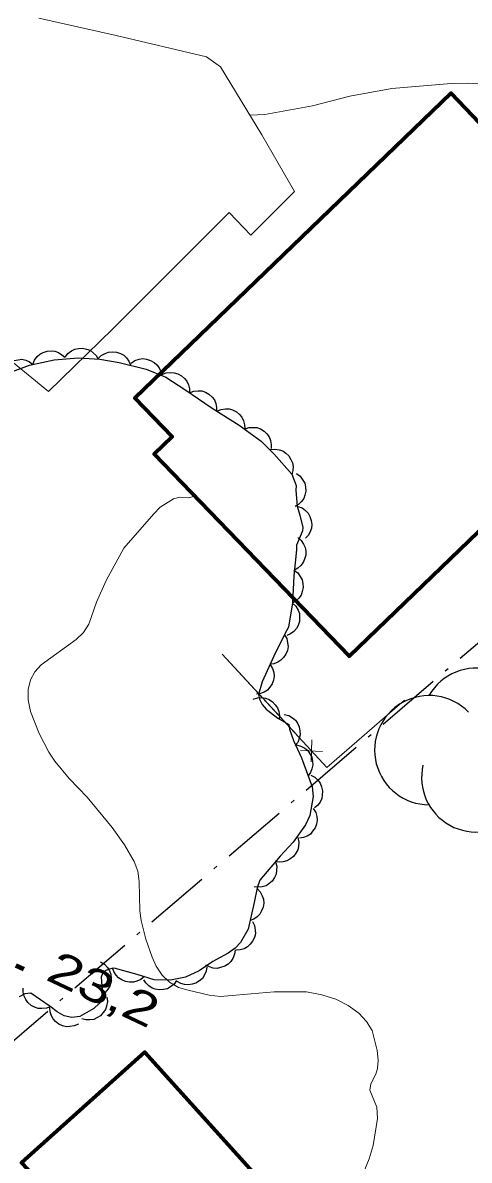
# Model space of a CAD drawing. Extents: x 356765 to 358572, y 5103174 to 5104650.
# Drawn here: x 357265.9 to 357286.2, y 5103854.4 to 5103906.2 of the extents above; entities that cross this region are included whole.
import ezdxf

# ---------------------------------------------------------------- set-up
doc = ezdxf.new("R2010")
doc.units = 0
doc.header["$LTSCALE"] = 0.6
doc.linetypes.add('DOT_DASHED', pattern=[7.7, 5, -1.2, 0.3, -1.2])
for name, color, linetype, lineweight in [('19', 7, 'Continuous', 13), ('2', 7, 'Continuous', 13), ('3', 7, 'Continuous', 140), ('31', 7, 'Continuous', 70), ('37', 7, 'Continuous', 13), ('41', 7, 'DOT_DASHED', 25), ('44', 7, 'Continuous', 25)]:
    doc.layers.add(name, color=color, linetype=linetype, lineweight=lineweight)

msp = doc.modelspace()

# ---------------------------------------------------------------- linework, layer by layer
at = {"layer": '19'}
msp.add_lwpolyline([(357266.65, 5103906.4), (357270.16, 5103905.61), (357274.28, 5103904.63), (357274.91, 5103904.18), (357276.8, 5103901.09), (357278.29, 5103898.51), (357276.3, 5103896.51), (357275.31, 5103897.55), (357270.02, 5103892.24), (357267.08, 5103889.4), (357261.11, 5103894.28)], dxfattribs=at)
at = {"layer": '2'}
for points in [[(357276.26, 5103901.98), (357276.94, 5103902.01), (357279.1, 5103902.4), (357280.81, 5103902.84), (357282.72, 5103903.19), (357285.41, 5103903.43), (357286.14, 5103903.44), (357287.57, 5103903.36)], [(357273.74, 5103884.63), (357273.47, 5103884.55), (357273.06, 5103884.58), (357272.77, 5103884.51), (357272.17, 5103884.13), (357271.88, 5103883.82), (357270.51, 5103882.25), (357269.71, 5103880.79), (357269.27, 5103879.8), (357268.92, 5103878.8), (357268.68, 5103878.42), (357268.35, 5103878.09), (357266.75, 5103876.94), (357266.46, 5103876.63), (357266.27, 5103876.26), (357266.16, 5103875.82), (357266.16, 5103875.34), (357266.26, 5103874.82), (357266.66, 5103873.82), (357267.1, 5103872.96), (357267.37, 5103872.55), (357268.03, 5103871.76), (357268.84, 5103870.91), (357269.99, 5103869.53), (357270.54, 5103868.74), (357270.98, 5103867.98), (357271.15, 5103867.55), (357271.22, 5103867.07), (357271.24, 5103865.73), (357271.3, 5103865.3), (357271.52, 5103864.45), (357271.8, 5103863.63), (357271.99, 5103863.22), (357272.26, 5103862.8), (357272.6, 5103862.48), (357273, 5103862.25), (357273.45, 5103862.12), (357274.4, 5103861.9), (357274.91, 5103861.84), (357277.36, 5103862.05), (357278.83, 5103862.05), (357279.53, 5103861.91), (357280.17, 5103861.71), (357280.73, 5103861.42), (357281.22, 5103861.08), (357281.57, 5103860.7), (357281.82, 5103860.28), (357282.05, 5103859.37), (357282.09, 5103858.94), (357282.06, 5103858.55), (357281.99, 5103858.3), (357281.76, 5103857.86), (357281.71, 5103857.57), (357282.03, 5103856.79), (357282.07, 5103856.28), (357281.87, 5103855.05), (357281.68, 5103854.44), (357281.44, 5103853.84)]]:
    msp.add_lwpolyline(points, dxfattribs=at)
at = {"layer": '3'}
msp.add_line((357265.6, 5103863.25), (357265.96, 5103863.08), dxfattribs=at)
at = {"layer": '31'}
for points in [[(357296.7, 5103892.71), (357280.78, 5103877.34), (357271.9, 5103886.54), (357272.71, 5103887.33), (357271.01, 5103889.09), (357285.41, 5103902.98), (357287.03, 5103901.3), (357287.75, 5103901.99), (357296.7, 5103892.71)], [(357276.81, 5103853.38), (357273.9, 5103850.58), (357274.76, 5103849.68), (357265.49, 5103841.66), (357265.18, 5103842.01), (357263.46, 5103840.51), (357263, 5103840.28), (357262.58, 5103840.23), (357262.03, 5103840.3), (357261.36, 5103840.54), (357260.75, 5103840.95), (357260.32, 5103841.25), (357259.7, 5103841.8), (357255.52, 5103846.93), (357263.14, 5103853.74), (357265.53, 5103851.12), (357267.26, 5103852.78), (357265.86, 5103854.26), (357271.47, 5103859.3), (357276.81, 5103853.38)]]:
    msp.add_lwpolyline(points, close=True, dxfattribs=at)
at = {"layer": '37'}
for p, q in [((357275, 5103877.43), (357278.39, 5103873.75)), ((357279.04, 5103872.52), (357279.08, 5103873.52)), ((357278.56, 5103873.04), (357279.56, 5103873))]:
    msp.add_line(p, q, dxfattribs=at)
for points in [[(357275, 5103877.43), (357279.76, 5103872.26), (357283.29, 5103875.33)], [(357279.74, 5103872.28), (357279.76, 5103872.26), (357283.29, 5103875.33)]]:
    msp.add_lwpolyline(points, dxfattribs=at)
at = {"layer": '41'}
msp.add_line((357243.72, 5103841.19), (357324.48, 5103910.34), dxfattribs=at)
at = {"layer": '44'}
for points in [[(357267.84, 5103890.95), (357267.97, 5103891.12), (357268.13, 5103891.24), (357268.28, 5103891.32), (357268.45, 5103891.35), (357268.63, 5103891.36), (357268.82, 5103891.32), (357268.98, 5103891.27), (357269.12, 5103891.16), (357269.25, 5103891.03), (357269.34, 5103890.87)], [(357264.96, 5103890.12), (357265.01, 5103890.32), (357265.11, 5103890.5), (357265.21, 5103890.63), (357265.36, 5103890.73), (357265.52, 5103890.81), (357265.71, 5103890.84), (357265.87, 5103890.86), (357266.05, 5103890.82), (357266.22, 5103890.75), (357266.36, 5103890.64)], [(357266.37, 5103890.62), (357266.45, 5103890.82), (357266.57, 5103890.98), (357266.69, 5103891.09), (357266.85, 5103891.17), (357267.02, 5103891.23), (357267.21, 5103891.24), (357267.38, 5103891.23), (357267.54, 5103891.17), (357267.7, 5103891.07), (357267.83, 5103890.95)], [(357269.34, 5103890.89), (357269.49, 5103891.04), (357269.67, 5103891.13), (357269.82, 5103891.19), (357270, 5103891.2), (357270.18, 5103891.19), (357270.36, 5103891.12), (357270.51, 5103891.05), (357270.63, 5103890.93), (357270.75, 5103890.78), (357270.82, 5103890.61)], [(357270.85, 5103890.69), (357271.02, 5103890.81), (357271.21, 5103890.86), (357271.38, 5103890.89), (357271.55, 5103890.87), (357271.73, 5103890.81), (357271.89, 5103890.71), (357272.02, 5103890.61), (357272.12, 5103890.47), (357272.2, 5103890.3), (357272.23, 5103890.12)], [(357272.25, 5103890.16), (357272.44, 5103890.24), (357272.65, 5103890.26), (357272.81, 5103890.25), (357272.98, 5103890.2), (357273.14, 5103890.11), (357273.28, 5103889.98), (357273.39, 5103889.86), (357273.46, 5103889.7), (357273.51, 5103889.52), (357273.51, 5103889.34)], [(357273.51, 5103889.33), (357273.7, 5103889.41), (357273.9, 5103889.43), (357274.07, 5103889.42), (357274.23, 5103889.36), (357274.39, 5103889.27), (357274.53, 5103889.13), (357274.64, 5103889.01), (357274.7, 5103888.85), (357274.74, 5103888.66), (357274.74, 5103888.48)], [(357274.75, 5103888.49), (357274.94, 5103888.58), (357275.14, 5103888.6), (357275.31, 5103888.6), (357275.47, 5103888.55), (357275.64, 5103888.46), (357275.78, 5103888.34), (357275.89, 5103888.22), (357275.96, 5103888.06), (357276.01, 5103887.88), (357276.02, 5103887.7)], [(357276.01, 5103887.68), (357276.2, 5103887.75), (357276.41, 5103887.76), (357276.57, 5103887.75), (357276.74, 5103887.69), (357276.9, 5103887.59), (357277.03, 5103887.46), (357277.13, 5103887.33), (357277.19, 5103887.16), (357277.23, 5103886.98), (357277.22, 5103886.8)], [(357277.18, 5103886.75), (357277.39, 5103886.77), (357277.59, 5103886.74), (357277.75, 5103886.69), (357277.89, 5103886.59), (357278.02, 5103886.46), (357278.12, 5103886.3), (357278.19, 5103886.15), (357278.22, 5103885.97), (357278.21, 5103885.79), (357278.16, 5103885.61)], [(357278.38, 5103885.65), (357278.55, 5103885.53), (357278.67, 5103885.36), (357278.75, 5103885.22), (357278.79, 5103885.05), (357278.8, 5103884.86), (357278.76, 5103884.67), (357278.71, 5103884.52), (357278.6, 5103884.38), (357278.47, 5103884.25), (357278.32, 5103884.15)], [(357278.43, 5103884.16), (357278.63, 5103884.09), (357278.79, 5103883.97), (357278.91, 5103883.85), (357278.99, 5103883.7), (357279.05, 5103883.52), (357279.07, 5103883.33), (357279.06, 5103883.17), (357279, 5103883), (357278.91, 5103882.84), (357278.79, 5103882.71)], [(357278.43, 5103882.74), (357278.59, 5103882.61), (357278.7, 5103882.44), (357278.77, 5103882.29), (357278.8, 5103882.12), (357278.8, 5103881.93), (357278.74, 5103881.75), (357278.68, 5103881.6), (357278.57, 5103881.46), (357278.43, 5103881.34), (357278.28, 5103881.25)], [(357278.26, 5103881.25), (357278.43, 5103881.13), (357278.55, 5103880.97), (357278.63, 5103880.82), (357278.67, 5103880.65), (357278.68, 5103880.46), (357278.64, 5103880.28), (357278.59, 5103880.12), (357278.48, 5103879.98), (357278.35, 5103879.85), (357278.2, 5103879.75)], [(357278.2, 5103879.75), (357278.35, 5103879.61), (357278.45, 5103879.43), (357278.51, 5103879.28), (357278.52, 5103879.1), (357278.51, 5103878.92), (357278.45, 5103878.74), (357278.38, 5103878.59), (357278.25, 5103878.46), (357278.11, 5103878.35), (357277.94, 5103878.28)], [(357277.82, 5103878.32), (357277.93, 5103878.14), (357277.97, 5103877.94), (357277.99, 5103877.77), (357277.96, 5103877.6), (357277.89, 5103877.43), (357277.78, 5103877.27), (357277.67, 5103877.15), (357277.52, 5103877.06), (357277.35, 5103876.99), (357277.17, 5103876.97)], [(357277.18, 5103876.96), (357277.29, 5103876.78), (357277.34, 5103876.59), (357277.36, 5103876.42), (357277.33, 5103876.25), (357277.27, 5103876.08), (357277.16, 5103875.92), (357277.06, 5103875.79), (357276.91, 5103875.7), (357276.74, 5103875.63), (357276.56, 5103875.6)], [(357276.4, 5103875.38), (357276.6, 5103875.44), (357276.8, 5103875.45), (357276.96, 5103875.43), (357277.13, 5103875.36), (357277.28, 5103875.26), (357277.41, 5103875.12), (357277.51, 5103874.99), (357277.57, 5103874.82), (357277.6, 5103874.64), (357277.58, 5103874.46)], [(357277.82, 5103874.68), (357278.02, 5103874.63), (357278.2, 5103874.52), (357278.33, 5103874.42), (357278.42, 5103874.28), (357278.5, 5103874.11), (357278.53, 5103873.92), (357278.54, 5103873.76), (357278.5, 5103873.58), (357278.43, 5103873.41), (357278.32, 5103873.27)], [(357278.38, 5103873.29), (357278.58, 5103873.24), (357278.76, 5103873.14), (357278.89, 5103873.04), (357278.99, 5103872.89), (357279.07, 5103872.73), (357279.1, 5103872.54), (357279.12, 5103872.38), (357279.08, 5103872.2), (357279.01, 5103872.03), (357278.9, 5103871.89)], [(357279.03, 5103871.92), (357279.21, 5103871.82), (357279.36, 5103871.68), (357279.46, 5103871.55), (357279.52, 5103871.39), (357279.56, 5103871.2), (357279.55, 5103871.01), (357279.53, 5103870.85), (357279.45, 5103870.69), (357279.34, 5103870.54), (357279.2, 5103870.43)], [(357279.14, 5103870.4), (357279.25, 5103870.22), (357279.3, 5103870.03), (357279.32, 5103869.86), (357279.28, 5103869.69), (357279.22, 5103869.52), (357279.11, 5103869.36), (357279.01, 5103869.23), (357278.86, 5103869.14), (357278.69, 5103869.07), (357278.51, 5103869.04)], [(357278.43, 5103869.08), (357278.48, 5103868.87), (357278.47, 5103868.67), (357278.43, 5103868.51), (357278.35, 5103868.36), (357278.24, 5103868.21), (357278.08, 5103868.09), (357277.94, 5103868.01), (357277.77, 5103867.97), (357277.59, 5103867.96), (357277.41, 5103867.98)], [(357277.42, 5103867.97), (357277.48, 5103867.77), (357277.47, 5103867.57), (357277.45, 5103867.4), (357277.37, 5103867.25), (357277.27, 5103867.09), (357277.12, 5103866.97), (357276.99, 5103866.88), (357276.82, 5103866.83), (357276.63, 5103866.81), (357276.45, 5103866.83)], [(357276.59, 5103866.75), (357276.73, 5103866.6), (357276.82, 5103866.42), (357276.88, 5103866.26), (357276.89, 5103866.09), (357276.86, 5103865.91), (357276.79, 5103865.73), (357276.71, 5103865.58), (357276.59, 5103865.46), (357276.43, 5103865.36), (357276.27, 5103865.29)], [(357276.38, 5103865.25), (357276.47, 5103865.06), (357276.5, 5103864.86), (357276.51, 5103864.69), (357276.46, 5103864.52), (357276.38, 5103864.36), (357276.26, 5103864.21), (357276.15, 5103864.09), (357275.99, 5103864.01), (357275.81, 5103863.96), (357275.63, 5103863.94)], [(357275.58, 5103863.96), (357275.56, 5103863.76), (357275.48, 5103863.57), (357275.39, 5103863.43), (357275.26, 5103863.31), (357275.11, 5103863.21), (357274.92, 5103863.15), (357274.77, 5103863.11), (357274.59, 5103863.13), (357274.41, 5103863.18), (357274.25, 5103863.26)], [(357269.46, 5103863.41), (357269.64, 5103863.3), (357269.77, 5103863.15), (357269.86, 5103863.01), (357269.92, 5103862.85), (357269.94, 5103862.66), (357269.92, 5103862.47), (357269.88, 5103862.31), (357269.79, 5103862.16), (357269.67, 5103862.02), (357269.53, 5103861.91)], [(357271.45, 5103862.75), (357271.29, 5103862.61), (357271.11, 5103862.53), (357270.95, 5103862.49), (357270.77, 5103862.49), (357270.59, 5103862.52), (357270.42, 5103862.6), (357270.27, 5103862.68), (357270.16, 5103862.81), (357270.06, 5103862.97), (357270, 5103863.14)], [(357274.3, 5103863.19), (357274.27, 5103862.98), (357274.18, 5103862.79), (357274.09, 5103862.65), (357273.96, 5103862.54), (357273.8, 5103862.44), (357273.62, 5103862.39), (357273.46, 5103862.36), (357273.28, 5103862.38), (357273.11, 5103862.43), (357272.95, 5103862.52)], [(357272.92, 5103862.56), (357272.8, 5103862.39), (357272.64, 5103862.27), (357272.5, 5103862.19), (357272.32, 5103862.15), (357272.14, 5103862.14), (357271.95, 5103862.17), (357271.8, 5103862.22), (357271.65, 5103862.32), (357271.52, 5103862.45), (357271.42, 5103862.6)], [(357267.18, 5103861.37), (357266.99, 5103861.3), (357266.78, 5103861.28), (357266.62, 5103861.28), (357266.45, 5103861.34), (357266.29, 5103861.43), (357266.15, 5103861.56), (357266.05, 5103861.69), (357265.98, 5103861.85), (357265.94, 5103862.03), (357265.94, 5103862.21)], [(357268.45, 5103860.58), (357268.26, 5103860.49), (357268.06, 5103860.46), (357267.9, 5103860.45), (357267.73, 5103860.49), (357267.56, 5103860.57), (357267.41, 5103860.69), (357267.3, 5103860.81), (357267.22, 5103860.96), (357267.16, 5103861.14), (357267.14, 5103861.32)], [(357269.74, 5103861.81), (357269.77, 5103861.6), (357269.73, 5103861.4), (357269.68, 5103861.24), (357269.58, 5103861.1), (357269.46, 5103860.96), (357269.29, 5103860.86), (357269.15, 5103860.79), (357268.97, 5103860.77), (357268.79, 5103860.77), (357268.61, 5103860.82)]]:
    msp.add_lwpolyline(points, dxfattribs=at)
at = {"layer": '44', "linetype": 'DOT_DASHED'}
for points in [[(357265.2, 5103890.21), (357266.22, 5103890.59), (357267.34, 5103890.84), (357268.44, 5103890.92), (357269.43, 5103890.87), (357270.3, 5103890.71), (357271.53, 5103890.41), (357272.43, 5103890.04), (357273.29, 5103889.48), (357274.53, 5103888.63), (357275.76, 5103887.86), (357276.77, 5103887.13), (357277.36, 5103886.54), (357278.16, 5103885.62), (357278.36, 5103885.11), (357278.35, 5103884.88), (357278.4, 5103884.17), (357278.53, 5103883.76), (357278.67, 5103883.2), (357278.65, 5103883.04), (357278.59, 5103882.9), (357278.38, 5103882.4), (357278.37, 5103882.18), (357278.25, 5103880.99), (357278.2, 5103879.76), (357278.01, 5103878.66), (357277.83, 5103878.33), (357277.35, 5103877.34), (357276.82, 5103876.17), (357276.64, 5103875.59), (357276.69, 5103875.37), (357276.81, 5103875.13), (357276.99, 5103874.92), (357277.52, 5103874.51), (357278.02, 5103874.23), (357278.06, 5103874.01), (357278.24, 5103873.5), (357278.6, 5103872.7), (357279.09, 5103871.38), (357279.14, 5103870.95), (357278.99, 5103870.08), (357278.79, 5103869.65), (357278.23, 5103868.86), (357277.64, 5103868.23), (357276.71, 5103867.13), (357276.58, 5103866.79), (357276.45, 5103866.12), (357276.18, 5103864.9), (357275.83, 5103864.29), (357275.58, 5103864.03), (357275.27, 5103863.8), (357274.57, 5103863.43), (357273.94, 5103863.01), (357273.33, 5103862.71), (357272.64, 5103862.57), (357271.9, 5103862.59), (357271.12, 5103862.84), (357270.08, 5103863.12), (357269.85, 5103863.08), (357269.67, 5103863.01), (357269.55, 5103862.88)], [(357269.55, 5103862.88), (357269.49, 5103862.72), (357269.5, 5103862.51), (357269.56, 5103861.76), (357269.4, 5103861.51), (357269.15, 5103861.29), (357268.51, 5103860.92), (357268.15, 5103860.87), (357267.8, 5103860.95), (357267.48, 5103861.13), (357267.17, 5103861.38), (357266.28, 5103861.98), (357266.01, 5103861.95), (357265.75, 5103861.82)]]:
    msp.add_lwpolyline(points, dxfattribs=at)
at = {"layer": '44'}
for centre, start, end in [((357286.5596, 5103874.301), 282.26917, 149.72626), ((357284.419, 5103873.0565), 44.11537, 269.80396), ((357286.5596, 5103871.812), 166.93686, 29.62122)]:
    msp.add_arc(centre, 2.489, start, end, dxfattribs=at)

# ---------------------------------------------------------------- texts
at = {"layer": '3', "width": 1.35}
msp.add_text('23,2   ', height=1.5, rotation=334.619, dxfattribs=at).set_placement((357266.9, 5103862.62))

doc.saveas('drawing.dxf')
